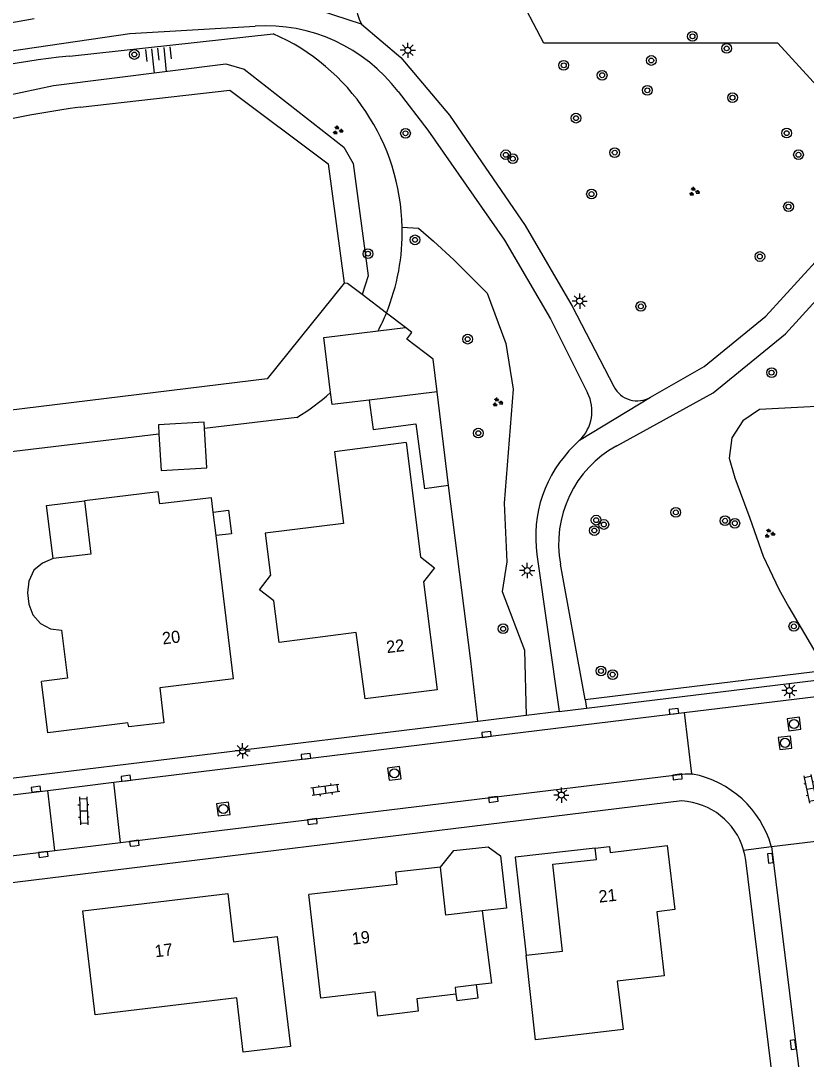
# Model space of a CAD drawing. Extents: x 131000 to 133013, y 393000 to 396501.
# Drawn here: x 131313.9 to 131378.5, y 395873.6 to 395958.9 of the extents above; entities that cross this region are included whole.
import ezdxf

# ---------------------------------------------------------------- set-up
doc = ezdxf.new("R2010")
doc.units = 0
for name, color, linetype in [('gg-afsc-erfafscheiding', 7, 'Continuous'), ('gg-afsc-muur', 7, 'Continuous'), ('gg-anno-huisnummerreeks BGT', 7, 'Continuous'), ('gg-bbg-bijgebouw', 7, 'Continuous'), ('gg-bbg-gedigitaliseerde bebouwing', 7, 'Continuous'), ('gg-bbg-gedigitaliseerde bijgebouw', 7, 'Continuous'), ('gg-bbg-hoofdgebouw', 7, 'Continuous'), ('gg-bbg-luifel en loopbrug', 7, 'Continuous'), ('gg-bbg-tussenscheiding', 7, 'Continuous'), ('gg-knt-BGT kruinlijn', 7, 'Continuous'), ('gg-knt-verharding', 7, 'Continuous'), ('gg-kntw-beschoeiing', 7, 'Continuous'), ('gt-grn-groengrens', 7, 'Continuous'), ('gt-grn-vlakafsluiter', 7, 'Continuous'), ('gt-grn-weggrens', 7, 'Continuous'), ('gt-symb-boom', 7, 'Continuous'), ('gt-symb-groenvak', 7, 'Continuous'), ('gt-symb-klinker verharding', 7, 'Continuous'), ('gt-symb-kolk', 7, 'Continuous'), ('gt-symb-lichtmast', 7, 'Continuous'), ('gt-symb-rioolschacht', 7, 'Continuous'), ('gt-symb-talud symbool', 7, 'Continuous')]:
    doc.layers.add(name, color=color, linetype=linetype)

# ---------------------------------------------------------------- blocks, each defined once
blk = doc.blocks.new('gt0-GRVAK')
at = {"layer": 'gt-symb-groenvak'}
for p, q in [((-0.11, 0.189), (-0.228, 0.24)), ((-0.182, 0.153), (0.088, 0.153)), ((-0.091, 0.211), (-0.156, 0.322)), ((-0.047, 0.214), (-0.047, 0.393)), ((-0.004, 0.211), (0.061, 0.322)), ((0.015, 0.189), (0.133, 0.24)), ((0.262, -0.052), (0.197, 0.059)), ((0.305, -0.049), (0.305, 0.13)), ((0.349, -0.052), (0.414, 0.059)), ((-0.245, -0.228), (-0.363, -0.177)), ((-0.318, -0.264), (-0.047, -0.264)), ((-0.226, -0.206), (-0.291, -0.095)), ((-0.183, -0.203), (-0.183, -0.024)), ((-0.139, -0.206), (-0.074, -0.095)), ((-0.12, -0.228), (-0.002, -0.177)), ((0.243, -0.074), (0.125, -0.023)), ((0.17, -0.11), (0.441, -0.11)), ((0.368, -0.074), (0.486, -0.023))]:
    blk.add_line(p, q, dxfattribs=at)
blk = doc.blocks.new('gt0-BOOM')
at = {"layer": 'gt-symb-boom'}
for radius in [0.4, 0.2]:
    blk.add_circle((0, 0), radius, dxfattribs=at)
blk = doc.blocks.new('gt0-LMAST')
at = {"layer": 'gt-symb-lichtmast'}
for p, q in [((-0.182, 0.173), (-0.447, 0.438)), ((-0.005, 0.246), (-0.005, 0.621)), ((0.172, 0.173), (0.437, 0.438)), ((-0.255, -0.004), (-0.63, -0.004)), ((-0.182, -0.181), (-0.447, -0.446)), ((-0.005, -0.254), (-0.005, -0.629)), ((0.437, -0.446), (0.172, -0.181)), ((0.245, -0.004), (0.62, -0.004))]:
    blk.add_line(p, q, dxfattribs=at)
blk.add_circle((-0.005, -0.004), 0.25, dxfattribs=at)
blk = doc.blocks.new('gt0-KOLK')
at = {"layer": 'gt-symb-kolk'}
blk.add_lwpolyline([(0, 0), (0.375, 0), (0.375, 0.4), (-0.375, 0.4), (-0.375, 0), (0, 0)], dxfattribs=at)
blk = doc.blocks.new('gt0-RS')
at = {"layer": 'gt-symb-rioolschacht'}
blk.add_lwpolyline([(-0.5, -0.5), (0.5, -0.5), (0.5, 0.5), (-0.5, 0.5)], close=True, dxfattribs=at)
blk.add_circle((0, 0), 0.375, dxfattribs=at)
blk = doc.blocks.new('gt0-KL1')
at = {"layer": 'gt-symb-klinker verharding'}
for p, q in [((-1.15, 0.3), (1.15, 0.3)), ((-1, -0.3), (-1, 0.3)), ((-0.5, 0.3), (-0.5, 0.45)), ((0, -0.3), (0, 0.3)), ((0.5, 0.3), (0.5, 0.45)), ((1, -0.3), (1, 0.3)), ((-1.15, -0.3), (1.15, -0.3)), ((-0.5, -0.45), (-0.5, -0.3)), ((0.5, -0.45), (0.5, -0.3))]:
    blk.add_line(p, q, dxfattribs=at)
blk = doc.blocks.new('gt0-TALUD_1')
at = {"layer": 'gt-symb-talud symbool'}
for p, q in [((-1, -1), (-1, 0)), ((-0.5, -2), (-0.5, 0)), ((0, -1), (0, 0)), ((0.5, -2), (0.5, 0)), ((1, -1), (1, 0))]:
    blk.add_line(p, q, dxfattribs=at)

msp = doc.modelspace()

# ---------------------------------------------------------------- linework, layer by layer
at = {"layer": 'gg-afsc-erfafscheiding'}
msp.add_line((131350.9, 395906.362), (131349.059, 395920.761), dxfattribs=at)
at = {"layer": 'gg-afsc-muur'}
for p, q in [((131341.96, 395936.444), (131340.77, 395937.35)), ((131343.954, 395934.927), (131341.96, 395936.444)), ((131345.522, 395933.734), (131343.954, 395934.927))]:
    msp.add_line(p, q, dxfattribs=at)
at = {"layer": 'gg-bbg-bijgebouw'}
for q in [(131348.117, 395928.463), (131347.099, 395920.496)]:
    msp.add_line((131349.059, 395920.761), q, dxfattribs=at)
msp.add_lwpolyline([(131348.117, 395928.463), (131347.796, 395931.147), (131345.643, 395932.794), (131346.046, 395933.336), (131345.522, 395933.734)], dxfattribs=at)
at = {"layer": 'gg-bbg-gedigitaliseerde bebouwing'}
for p, q in [((131329.958, 395916.646), (131329.725, 395918.571)), ((131331.38, 395904.87), (131329.958, 395916.646))]:
    msp.add_line(p, q, dxfattribs=at)
for points in [[(131345.59, 395924.28), (131339.68, 395923.53), (131340.43, 395917.64), (131333.991, 395916.839), (131334.44, 395913.37)], [(131329.725, 395918.571), (131329.584, 395919.738), (131325.33, 395919.25), (131325.19, 395920.23), (131319.13, 395919.49)], [(131319.13, 395919.49), (131319.663, 395915.129), (131316.56, 395914.75)], [(131316.56, 395914.75), (131315.69, 395914.39), (131314.97, 395913.79), (131314.55, 395912.91), (131314.45, 395911.95), (131314.55, 395911.02), (131314.88, 395910.12), (131315.51, 395909.43), (131316.34, 395908.98), (131317.26, 395908.87), (131317.74, 395904.917), (131315.6, 395904.65)], [(131349.671, 395878.964), (131346.454, 395878.588), (131346.575, 395877.555), (131343.261, 395877.168), (131343.03, 395879.15), (131338.553, 395878.627), (131337.57, 395887.14)], [(131334.97, 395883.69), (131336.06, 395874.66), (131332.188, 395874.198), (131331.657, 395878.658), (131320.025, 395877.27), (131319.01, 395885.81)], [(131351.83, 395885.8), (131352.59, 395879.86), (131351.374, 395879.718)], [(131351.374, 395879.718), (131349.607, 395879.511), (131349.671, 395878.964)]]:
    msp.add_lwpolyline(points, dxfattribs=at)
at = {"layer": 'gg-bbg-gedigitaliseerde bijgebouw'}
msp.add_line((131343.279, 395933.46), (131345.522, 395933.734), dxfattribs=at)
for points in [[(131339.365, 395928.396), (131338.812, 395932.914), (131343.279, 395933.46)], [(131342.545, 395927.782), (131339.485, 395927.408), (131339.365, 395928.396)], [(131342.545, 395927.782), (131342.858, 395925.373), (131346.378, 395925.83), (131347.099, 395920.496)], [(131328.993, 395925.439), (131328.962, 395925.963), (131325.208, 395925.739), (131325.253, 395924.986)], [(131325.253, 395924.986), (131325.431, 395921.986), (131329.185, 395922.209), (131328.993, 395925.439)]]:
    msp.add_lwpolyline(points, dxfattribs=at)
at = {"layer": 'gg-bbg-hoofdgebouw'}
msp.add_line((131356.22, 395875.2), (131355.46, 395882.18), dxfattribs=at)
for points in [[(131345.59, 395924.28), (131346.76, 395914.91), (131347.92, 395914), (131347.02, 395912.83), (131348.12, 395903.96), (131342.2, 395903.23), (131341.47, 395908.68), (131335.15, 395907.86), (131334.7, 395911.29), (131333.53, 395912.2), (131334.44, 395913.37)], [(131331.38, 395904.87), (131325.33, 395904.14), (131325.67, 395901.27), (131322.77, 395900.92), (131322.7, 395901.27), (131316.12, 395900.45), (131315.6, 395904.65)], [(131355.46, 395882.18), (131358.44, 395882.51), (131357.65, 395889.64), (131361.23, 395890.03), (131361.12, 395890.97)], [(131361.12, 395890.97), (131362.3, 395891.1), (131362.36, 395890.6), (131367.03, 395891.17), (131367.66, 395885.91), (131366.18, 395885.74), (131366.8, 395880.48), (131362.94, 395880.02), (131363.41, 395876.05), (131356.22, 395875.2)], [(131348.4, 395889.4), (131344.7, 395888.98), (131344.82, 395887.97), (131337.57, 395887.14)], [(131351.83, 395885.8), (131348.85, 395885.46), (131348.4, 395889.4)], [(131319.01, 395885.81), (131330.92, 395887.23), (131331.4, 395883.26), (131334.97, 395883.69)]]:
    msp.add_lwpolyline(points, dxfattribs=at)
at = {"layer": 'gg-bbg-luifel en loopbrug'}
for points in [[(131316.56, 395914.75), (131316.027, 395919.111), (131319.13, 395919.49)], [(131329.725, 395918.571), (131330.974, 395918.724), (131331.21, 395916.799), (131329.958, 395916.646)], [(131348.4, 395889.4), (131349.512, 395890.756), (131352.32, 395891.077), (131353.349, 395890.318), (131353.838, 395886.029), (131351.83, 395885.8)], [(131361.12, 395890.97), (131354.542, 395890.219), (131355.46, 395882.18)], [(131349.671, 395878.964), (131349.735, 395878.442), (131351.504, 395878.659), (131351.374, 395879.718)]]:
    msp.add_lwpolyline(points, dxfattribs=at)
at = {"layer": 'gg-bbg-tussenscheiding'}
msp.add_line((131348.117, 395928.463), (131342.545, 395927.782), dxfattribs=at)
at = {"layer": 'gg-knt-BGT kruinlijn'}
for p, q in [((131317.899, 395956.043), (131334.647, 395957.882)), ((131336.598, 395926.358), (131328.993, 395925.439)), ((131325.253, 395924.986), (131246.13, 395915.42))]:
    msp.add_line(p, q, dxfattribs=at)
for centre, radius, start, end in [((131327.49, 395941.616), 17.77, 1.17538, 66.25131), ((131327.054, 395871.734), 84.805, 96.19737, 114.87025), ((131327.498, 395941.614), 17.763, 337.88537, 1.18346), ((131324.987, 395942.765), 20.522, 333.03698, 337.54656), ((131327.497, 395941.612), 17.763, 300.82196, 311.92414)]:
    msp.add_arc(centre, radius, start, end, dxfattribs=at)
at = {"layer": 'gg-knt-verharding'}
for p, q in [((131359.838, 395924.472), (131359.397, 395924.044)), ((131356.334, 395915.082), (131358.172, 395902.18)), ((131360.288, 395903.181), (131358.261, 395914.288)), ((131351.479, 395901.364), (131350.9, 395906.362)), ((131360.421, 395902.455), (131381.177, 395904.987)), ((131368.45, 395902.096), (131383.751, 395903.964)), ((131360.288, 395903.181), (131360.421, 395902.455)), ((131321.542, 395896.37), (131368.45, 395902.096)), ((131358.172, 395902.18), (131355.456, 395901.849)), ((131358.172, 395902.18), (131360.421, 395902.455)), ((131368.45, 395902.096), (131369.034, 395897.055)), ((131351.479, 395901.364), (131238.39, 395887.57)), ((131355.456, 395901.849), (131351.479, 395901.364)), ((131369.034, 395897.055), (131369.132, 395897.05)), ((131316.133, 395895.71), (131321.542, 395896.37)), ((131322.087, 395891.418), (131321.542, 395896.37)), ((131316.686, 395890.759), (131316.133, 395895.71)), ((131375.605, 395891.09), (131380.623, 395891.707)), ((131316.686, 395890.759), (131322.087, 395891.418)), ((131375.6, 395891.13), (131375.605, 395891.09)), ((131375.605, 395891.09), (131382.047, 395838.739))]:
    msp.add_line(p, q, dxfattribs=at)
for points in [[(131362.888, 395924.023), (131370.814, 395928.379), (131376.768, 395933.218), (131381.262, 395938.142), (131388.093, 395945.268), (131395.949, 395953.148), (131405.346, 395961.417), (131441.523, 395992.631)], [(131283.426, 395947.398), (131293.114, 395950.908), (131303.32, 395954.191), (131310.662, 395956.11), (131322.878, 395957.9), (131333.159, 395958.514)], [(131341.897, 395958.671), (131345.153, 395955.937), (131349.132, 395951.197), (131355.373, 395942.119), (131359.235, 395935.502), (131362.654, 395928.892)], [(131344.928, 395953.132), (131347.367, 395949.947), (131353.679, 395940.906), (131357.445, 395934.447), (131360.497, 395928.377)], [(131365.673, 395928.006), (131370.08, 395930.543), (131375.155, 395934.667), (131379.507, 395939.45), (131386.071, 395946.227)], [(131322.087, 395891.418), (131368.51, 395897.08), (131369.034, 395897.055)], [(131236.15, 395886.236), (131237.84, 395886.23), (131241.59, 395886.61), (131316.133, 395895.71)], [(131368.252, 395894.84), (131242.87, 395879.5), (131238.771, 395879.062)], [(131236.168, 395881.244), (131237.84, 395881.24), (131240.19, 395881.43), (131316.686, 395890.759)], [(131379.858, 395838.197), (131373.5, 395889.98), (131373.427, 395890.399), (131373.323, 395890.809)]]:
    msp.add_lwpolyline(points, dxfattribs=at)
for centre, radius, start, end in [((131346.019, 395960.738), 4.611, 162.9325, 206.62805), ((131330.548, 395867.438), 92.978, 99.62814, 107.33193), ((131333.981, 395944.753), 13.785, 37.43089, 93.41959), ((131357.501, 395926.874), 3.351, 314.20611, 26.63615), ((131364.587, 395929.893), 2.177, 207.36731, 299.92143), ((131366.661, 395916.557), 10.432, 134.13476, 188.1268), ((131367.326, 395915.947), 9.215, 118.7878, 190.36915), ((131367.53, 395888.806), 8.398, 16.06542, 79.00039), ((131367.927, 395889.227), 5.623, 16.34546, 86.69131)]:
    msp.add_arc(centre, radius, start, end, dxfattribs=at)
at = {"layer": 'gg-kntw-beschoeiing'}
for points in [[(131318.782, 395951.853), (131331.091, 395953.246), (131339.169, 395947.198), (131340.489, 395937.378)], [(131340.489, 395937.378), (131334.155, 395929.52), (131245.72, 395918.71)]]:
    msp.add_lwpolyline(points, dxfattribs=at)
msp.add_arc((131330.856, 395864.652), 88.033, 97.88339, 115.33511, dxfattribs=at)
at = {"layer": 'gt-grn-groengrens'}
msp.add_line((131360.288, 395903.181), (131380.076, 395905.595), dxfattribs=at)
for points in [[(131386.071, 395946.227), (131376.135, 395957.108), (131356.893, 395957.108), (131345.532, 395978.756)], [(131223.922, 395928.088), (131226.906, 395931.711), (131228.325, 395932.47), (131238.699, 395933.546), (131263.046, 395936.752), (131273.983, 395939.199), (131285.483, 395943.065), (131289.007, 395944.606), (131301.486, 395949.769), (131308.826, 395951.996), (131316.583, 395953.635), (131330.75, 395955.397), (131332.267, 395954.981), (131340.464, 395948.57), (131341.223, 395947.224), (131342.471, 395937.975), (131341.96, 395936.444)], [(131345.257, 395941.981), (131346.593, 395941.908), (131347.817, 395940.838), (131349.499, 395939.309), (131352.251, 395936.557), (131353.78, 395932.428), (131354.391, 395928.682), (131353.627, 395919.297), (131353.856, 395914.479), (131353.469, 395912.054), (131355.304, 395907.236), (131355.456, 395901.849)], [(131379.316, 395927.258), (131374.631, 395926.998), (131373.251, 395926.083), (131372.363, 395924.686), (131372.124, 395923.018), (131372.598, 395921.401), (131373.83, 395918.084), (131374.935, 395914.965), (131376.225, 395912.235), (131377.046, 395910.768), (131380.076, 395905.595)]]:
    msp.add_lwpolyline(points, dxfattribs=at)
at = {"layer": 'gt-grn-vlakafsluiter'}
msp.add_line((131340.77, 395937.35), (131340.489, 395937.378), dxfattribs=at)
at = {"layer": 'gt-grn-weggrens'}
for p, q in [((131341.897, 395958.671), (131336.195, 395960.537)), ((131359.838, 395924.472), (131365.673, 395928.006)), ((131373.323, 395890.809), (131375.605, 395891.09))]:
    msp.add_line(p, q, dxfattribs=at)

# ---------------------------------------------------------------- block references
at = {"layer": 'gt-symb-boom'}
for p in [(131369.117, 395957.663), (131323.235, 395956.175), (131371.93, 395956.675), (131358.538, 395955.283), (131365.73, 395955.682), (131361.693, 395954.469), (131365.407, 395953.232), (131372.415, 395952.627), (131359.541, 395950.944), (131345.527, 395949.702), (131376.867, 395949.714), (131353.773, 395947.932), (131354.352, 395947.607), (131362.728, 395948.114), (131377.837, 395947.935), (131360.82, 395944.703), (131377.016, 395943.674), (131346.307, 395940.943), (131342.443, 395939.805), (131374.661, 395939.573), (131364.875, 395935.474), (131350.632, 395932.785), (131375.622, 395930.033), (131351.519, 395925.063), (131361.199, 395917.913), (131367.748, 395918.549), (131371.799, 395917.862), (131361.048, 395917.058), (131361.83, 395917.556), (131372.603, 395917.658), (131353.552, 395908.987), (131377.454, 395909.182), (131361.597, 395905.519), (131362.551, 395905.224)]:
    msp.add_blockref('gt0-BOOM', p, dxfattribs=at)
at = {"layer": 'gt-symb-groenvak'}
for p in [(131339.948, 395949.933), (131369.244, 395944.899), (131353.084, 395927.59), (131375.446, 395916.813)]:
    msp.add_blockref('gt0-GRVAK', p, dxfattribs=at)
at = {"layer": 'gt-symb-klinker verharding'}
for p, rotation in [((131378.819, 395895.831), 101.59073682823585), ((131338.938, 395895.746), -171.95093829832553), ((131319.062, 395894.028), -87.8789036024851)]:
    msp.add_blockref('gt0-KL1', p, dxfattribs=dict(at, rotation=rotation))
at = {"layer": 'gt-symb-kolk'}
for p, rotation in [((131367.613, 395902.007), 6.947410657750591), ((131352.21, 395900.111), 6.947410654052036), ((131337.362, 395898.305), 6.947410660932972), ((131322.562, 395896.505), 6.947410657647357), ((131367.913, 395896.62), 6.947410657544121), ((131315.173, 395895.606), 6.947410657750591), ((131352.775, 395894.763), 6.947410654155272), ((131337.902, 395892.946), 6.947410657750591), ((131323.263, 395891.164), 6.947410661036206), ((131315.78, 395890.247), 6.947410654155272), ((131375.72, 395890.159), 97.00425924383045), ((131377.593, 395874.839), 97.00425924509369)]:
    msp.add_blockref('gt0-KOLK', p, dxfattribs=dict(at, rotation=rotation))
at = {"layer": 'gt-symb-lichtmast'}
for p in [(131345.722, 395956.524), (131359.853, 395935.913), (131355.537, 395913.777), (131377.092, 395903.91), (131332.144, 395898.957), (131358.348, 395895.327)]:
    msp.add_blockref('gt0-LMAST', p, dxfattribs=at)
at = {"layer": 'gt-symb-rioolschacht'}
for p, rotation in [((131377.473, 395901.16), 6.947410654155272), ((131376.733, 395899.615), 6.947410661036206), ((131344.607, 395897.106), 6.947410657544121), ((131330.549, 395894.171), 6.947410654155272)]:
    msp.add_blockref('gt0-RS', p, dxfattribs=dict(at, rotation=rotation))
at = {"layer": 'gt-symb-talud symbool', "xscale": 0.9999584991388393, "yscale": 0.9999584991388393, "rotation": 6.257933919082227}
msp.add_blockref('gt0-TALUD_1', (131325.177, 395956.694), dxfattribs=at)

# ---------------------------------------------------------------- texts
at = {"layer": 'gg-anno-huisnummerreeks BGT'}
for s, rotation, p in [('20', 6.9, (131325.583, 395907.696)), ('22', 7, (131344.011, 395906.98)), ('21', 6.3, (131361.458, 395886.48)), ('19', 6.5, (131341.171, 395883.023)), ('17', 6.8, (131324.966, 395881.988))]:
    msp.add_text(s, height=1, rotation=rotation, dxfattribs=at).set_placement(p)

doc.saveas('drawing.dxf')
